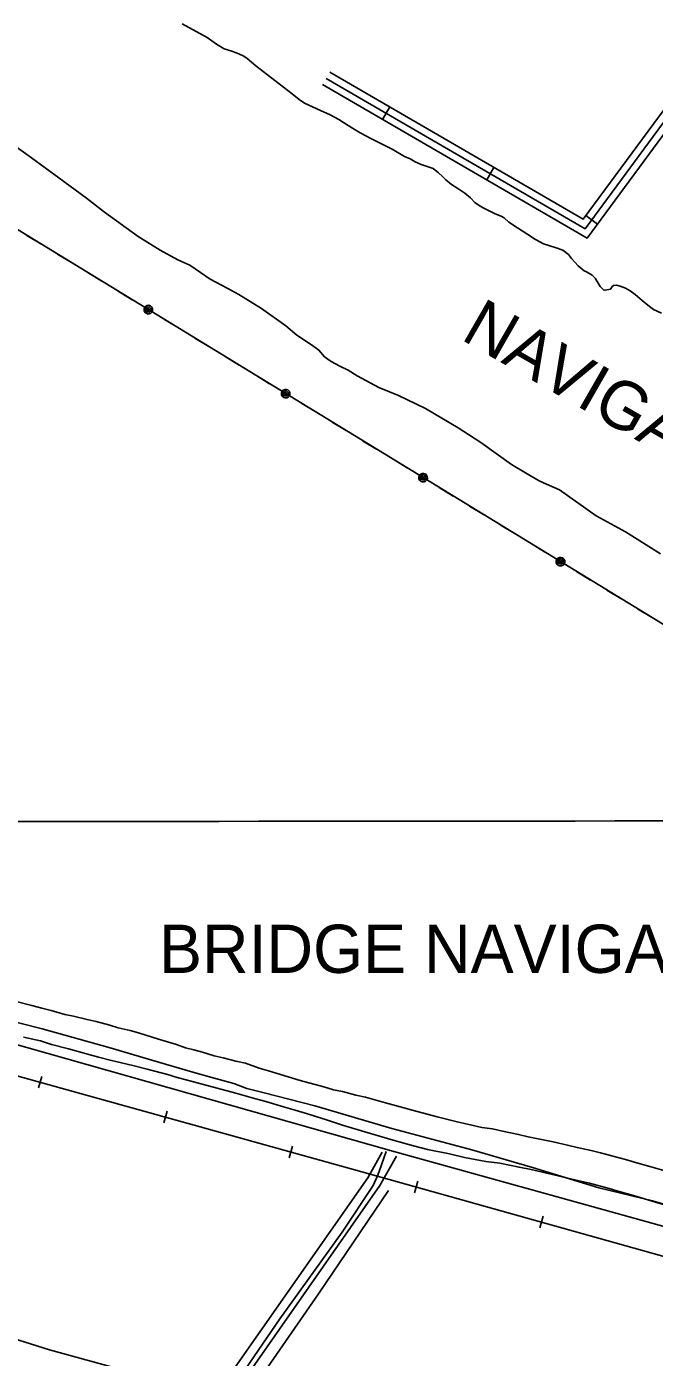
# Model space of a CAD drawing. Extents: x 3297716 to 3335574, y 688621 to 713991.
# Drawn here: x 3316135 to 3317438, y 701992 to 704751 of the extents above; entities that cross this region are included whole.
import ezdxf

# ---------------------------------------------------------------- set-up
doc = ezdxf.new("R2010")
doc.units = 0
for name, color, linetype in [('V-CHAN-NAID', 7, 'Continuous'), ('V-DTCH-CNTR', 7, 'Continuous'), ('V-GRID-MAJR', 7, 'Continuous'), ('V-RAIL-TRAK', 7, 'Continuous'), ('V-ROAD-CNTR', 7, 'Continuous'), ('V-SITE-VEGE', 7, 'Continuous'), ('V-TOPO-SHOR', 7, 'Continuous'), ('V-UTIL-LINE', 7, 'Continuous')]:
    doc.layers.add(name, color=color, linetype=linetype)

msp = doc.modelspace()

# ---------------------------------------------------------------- linework, layer by layer
at = {"layer": 'V-DTCH-CNTR'}
msp.add_lwpolyline([(3316881.38, 702418.968), (3316866.588, 702377.338), (3316862.926, 702368.591), (3316857.1550000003, 702354.812), (3316854.457, 702348.6680000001), (3316789.509, 702251.622), (3316660.223, 702071.838), (3316570.9080000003, 701940.61), (3316432.16, 701745.112), (3316314.39, 701579.689)], dxfattribs=at)
at = {"layer": 'V-GRID-MAJR'}
msp.add_spline([(3301843.772, 703091.794), (3307096.381, 703095.232), (3312348.989, 703099.434), (3317601.597, 703104.4), (3322854.204, 703110.13), (3328106.81, 703116.6240000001), (3333359.415, 703123.882), (3333359.416, 703123.882)], degree=3, dxfattribs=at)
at = {"layer": 'V-RAIL-TRAK'}
for points in [[(3316813.587335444, 702381.9172092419), (3312823.9523147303, 703490.687991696)], [(3316159.8896428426, 702550.6148718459), (3316166.583629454, 702574.7018236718)], [(3316420.03012256, 702478.3180164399), (3316426.724109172, 702502.404968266)], [(3316680.170602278, 702406.022161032), (3316686.86458889, 702430.1091128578)], [(3316813.587335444, 702381.9172092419), (3317920.9621206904, 702071.569829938)], [(3316946.9520687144, 702357.5222580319), (3316940.2050822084, 702333.450306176)], [(3317206.934548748, 702284.661403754), (3317200.187562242, 702260.5884519)]]:
    msp.add_lwpolyline(points, dxfattribs=at)
at = {"layer": 'V-ROAD-CNTR'}
for p, q in [((3316873.4712156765, 704558.5198560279), (3316888.52418557, 704584.470804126)), ((3317089.7247831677, 704433.0841069), (3317104.7767530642, 704459.0340549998)), ((3317319.3913238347, 704341.498290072), (3317295.2583721, 704359.3192544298))]:
    msp.add_line(p, q, dxfattribs=at)
for points in [[(3317496.550969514, 704581.3018104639), (3317496.18797024, 704580.8808113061), (3317495.813970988, 704580.4298122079), (3317495.450971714, 704579.9828131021), (3317495.140972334, 704579.5818139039), (3317494.8199729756, 704579.1498147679), (3317494.4709736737, 704578.664815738), (3317494.1369743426, 704578.1858166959), (3317493.799975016, 704577.6838176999), (3317297.8683668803, 704312.351348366), (3316748.990464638, 704630.7247116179)], [(3317481.533999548, 704586.3248004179), (3317293.7783750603, 704332.06430894), (3316756.516449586, 704643.699685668)], [(3317473.9930146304, 704601.0797709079), (3317473.2800160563, 704600.254772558), (3317472.612017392, 704599.4477741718), (3317471.9450187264, 704598.6247758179), (3317471.247020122, 704597.725777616), (3317470.5940214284, 704596.847779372), (3317469.987022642, 704596.0007810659), (3317469.3850238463, 704595.139782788), (3317469.2680240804, 704594.9657831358), (3317289.68838324, 704351.7772695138), (3316764.042434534, 704656.6746597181)], [(3315276.0114106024, 702869.2022346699), (3315798.592365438, 702729.6815137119), (3316891.956178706, 702420.191132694), (3317965.2050322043, 702122.736727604)], [(3316873.08421645, 702417.5651379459), (3316842.8152769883, 702364.4022442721), (3316548.86986488, 701943.927085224), (3315575.349811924, 700583.1438067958)], [(3316902.8591569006, 702409.2281546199), (3316868.19922622, 702348.352276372), (3316573.3638158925, 701926.6051198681), (3315599.749763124, 700565.687841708)]]:
    msp.add_lwpolyline(points, dxfattribs=at)
at = {"layer": 'V-SITE-VEGE'}
for points in [[(3316113.8370000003, 702729.832), (3316146.193, 702721.683), (3316166.936, 702715.973), (3316186.017, 702711.084)], [(3316186.017, 702711.084), (3316214.2260000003, 702702.921), (3316232.472, 702699.685), (3316260.679, 702692.351), (3316279.758, 702688.292), (3316307.965, 702680.956), (3316325.389, 702675.232), (3316350.279, 702669.54), (3316367.701, 702664.644), (3316395.918, 702655.653), (3316415.829, 702649.937), (3316446.531, 702640.957), (3316464.795, 702633.578), (3316482.215, 702629.51)], [(3317465.6240000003, 702306.479), (3317425.796, 702317.907), (3317399.242, 702326.079), (3317359.414, 702337.506), (3317343.649, 702342.409), (3317302.9960000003, 702353.004), (3317278.111, 702358.6950000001), (3317240.782, 702367.649), (3317181.883, 702381.479), (3317157.002, 702386.341), (3317117.1890000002, 702394.455), (3317088.167, 702398.471), (3317043.383, 702406.563), (3317012.69, 702413.887), (3316967.073, 702422.802), (3316938.032, 702430.963), (3316895.721, 702442.378), (3316836.808, 702459.524), (3316790.341, 702473.408), (3316759.633, 702484.047), (3316718.14, 702497.123), (3316692.42, 702504.47), (3316668.356, 702511.824), (3316631.848, 702522.437), (3316607.786, 702528.96), (3316569.62, 702539.566), (3316442.68, 702573.817), (3316430.233, 702577.905), (3316385.435, 702589.31), (3316355.565, 702597.4670000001), (3316311.602, 702607.22), (3316284.223, 702614.558), (3316246.8850000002, 702625.166), (3316221.9960000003, 702631.687), (3316187.153, 702640.6510000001), (3316163.917, 702648.008), (3316129.076, 702656.145)], [(3316482.215, 702629.51), (3316500.469, 702624.62), (3316524.531, 702617.265), (3316542.7800000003, 702613.2000000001), (3316569.3310000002, 702605.86), (3316589.235, 702601.805), (3316617.455, 702591.983), (3316637.367, 702586.269), (3316702.924, 702565.84), (3316751.873, 702552.794), (3316771.788, 702547.08), (3316790.865, 702543.019), (3316818.245, 702535.681), (3316838.149, 702531.6240000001), (3316867.19, 702523.465), (3316887.103, 702517.753), (3316917.8000000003, 702509.6), (3316937.715, 702503.886), (3316986.664, 702490.84), (3317011.553, 702484.319), (3317028.144, 702480.25), (3317058.833, 702473.754), (3317079.574, 702468.871), (3317101.96, 702465.656), (3317122.7, 702460.774), (3317155.876, 702454.29), (3317175.787, 702449.403), (3317227.2120000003, 702438.856), (3317257.072, 702432.358), (3317276.982, 702427.471), (3317306.015, 702420.971), (3317325.923, 702416.084), (3317356.6210000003, 702407.931), (3317377.363, 702402.219), (3317408.065, 702393.241), (3317427.975, 702387.527), (3317457.018, 702379.368)]]:
    msp.add_lwpolyline(points, dxfattribs=at)
at = {"layer": 'V-TOPO-SHOR'}
for points in [[(3317377.361, 704208.8640000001), (3317366.441, 704212.9010000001), (3317358.937, 704214.91), (3317352.81, 704214.199), (3317350.094, 704212.143), (3317346.713, 704206.677), (3317335.139, 704204.578), (3317331.732, 704205.2440000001), (3317324.887, 704212.024), (3317314.5840000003, 704229.691), (3317308.423, 704235.794), (3317296.811, 704242.552), (3317292.0330000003, 704244.573), (3317279.721, 704254.735), (3317272.19, 704262.8740000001), (3317265.342, 704270.337), (3317259.171, 704278.484), (3317247.548, 704287.286), (3317231.8510000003, 704293.344), (3317207.289, 704300.723), (3317190.897, 704309.503), (3317175.176, 704320.331), (3317153.312, 704333.854), (3317135.545, 704345.353), (3317125.963, 704354.846), (3317119.815, 704358.223), (3317107.531, 704362.935), (3317094.557, 704369.006), (3317082.265, 704375.08), (3317074.069, 704379.811), (3317065.18, 704386.582), (3317056.278, 704396.078), (3317043.971, 704405.558), (3317029.619, 704415.03), (3317016.632, 704423.827), (3317005.008, 704433.309), (3316998.161, 704440.09), (3316989.953, 704447.547), (3316978.327, 704457.029), (3316953.761, 704465.09), (3316941.473, 704470.482), (3316931.225, 704476.567), (3316918.937, 704481.959), (3316893.66, 704496.83), (3316867.026, 704510.33), (3316849.272, 704519.104), (3316827.416, 704530.583), (3316811.017, 704540.726), (3316802.137, 704546.135), (3316783.003, 704558.308), (3316765.244, 704567.764), (3316744.762, 704577.205), (3316728.376, 704584.623), (3316711.99, 704592.041), (3316700.372, 704600.161), (3316686.009, 704611.677), (3316650.454, 704639.442), (3316610.795, 704669.916), (3316593.012, 704684.8200000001), (3316586.178, 704689.557), (3316575.254, 704694.275), (3316560.7460000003, 704699.944), (3316545.228, 704705.035), (3316528.832, 704714.497), (3316509.6890000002, 704728.714), (3316457.7800000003, 704756.405)], [(3316075.281, 704528.426), (3316145.686, 704479.022), (3316202.4250000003, 704437.728), (3316259.853, 704395.0750000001), (3316296.781, 704365.954), (3316366.507, 704315.8640000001), (3316412.286, 704287.465), (3316449.17, 704267.198), (3316473.7460000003, 704256.4130000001), (3316496.299, 704241.53), (3316516.1240000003, 704227.3150000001), (3316553.006, 704207.73), (3316575.544, 704195.573), (3316622.6890000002, 704166.4990000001), (3316673.273, 704130.627), (3316695.848, 704110.974), (3316725.917, 704091.358), (3316741.637, 704080.531), (3316753.286, 704066.279), (3316766.955, 704056.804), (3316784.713, 704047.349), (3316802.467, 704038.5750000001), (3316820.915, 704027.08), (3316865.9960000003, 704002.764), (3316906.952, 703985.925), (3316962.944, 703958.935), (3317030.577, 703919.056), (3317077.728, 703888.617), (3317141.3000000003, 703843.27), (3317173.413, 703823.662), (3317198.687, 703809.474), (3317213.711, 703802.05), (3317241.015, 703790.595), (3317316.894, 703736.448), (3317377.683, 703703.348), (3317450.112, 703658.0430000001)], [(3317452.5470000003, 704156.757), (3317435.477, 704164.851), (3317423.853, 704173.655), (3317412.228, 704183.137), (3317397.861, 704195.333), (3317386.9250000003, 704203.458), (3317377.361, 704208.8640000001)], [(3317579.0810000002, 702273.687), (3317433.765, 702316.609), (3317322.591, 702343.339), (3317184.773, 702385.616), (3317058.563, 702422.496), (3316892.802, 702466.684), (3316733.163, 702513.628), (3316628.119, 702540.387), (3316591.965, 702549.757), (3316565.349, 702559.85), (3316519.644, 702572.582), (3316480.079, 702583.297), (3316407.08, 702604.756), (3316308.839, 702633.5920000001), (3316167.628, 702673.127), (3315995.059, 702716.604)], [(3316886.208, 702338.309), (3316740.701, 702123.853), (3316579.178, 701890.557), (3316557.651, 701859.462), (3316359.89, 701587.631)], [(3316498.9250000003, 701917.455), (3316321.109, 701969.7660000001), (3316182.892, 702008.002), (3316068.017, 702043.756), (3316008.967, 702059.681), (3315946.663, 702078.832), (3315856.461, 702104.979), (3315730.576, 702138.738)]]:
    msp.add_lwpolyline(points, dxfattribs=at)
at = {"layer": 'V-UTIL-LINE'}
for points in [[(3317938.122, 703216.75), (3315958.484, 704426.591), (3315747.497, 704526.05)], [(3316165.034, 704300.362), (3316136.023, 704318.0920000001)], [(3316228.176, 704261.773), (3316199.165, 704279.503)], [(3316291.3170000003, 704223.185), (3316262.306, 704240.915)], [(3316354.4590000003, 704184.596), (3316325.448, 704202.326)], [(3316387.735, 704164.258), (3316387.898, 704161.385), (3316389.725, 704162.826), (3316389.5, 704165.562), (3316386.848, 704166.8030000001), (3316384.941, 704163.991), (3316385.929, 704159.409), (3316390.166, 704158.903), (3316393.715, 704162.228), (3316392.864, 704166.7270000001), (3316389.646, 704169.83), (3316384.8710000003, 704169.149), (3316381.73, 704164.627), (3316383.042, 704156.578), (3316386.3370000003, 704155.367), (3316389.846, 704155.509), (3316393.034, 704156.983), (3316395.414, 704159.564), (3316396.626, 704162.86), (3316396.484, 704166.3690000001), (3316395.0100000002, 704169.557), (3316392.428, 704171.937), (3316389.132, 704173.148), (3316385.623, 704173.006), (3316382.436, 704171.532), (3316380.055, 704168.951), (3316378.844, 704165.655), (3316378.986, 704162.1460000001), (3316380.46, 704158.959), (3316383.042, 704156.578)], [(3316450.025, 704126.192), (3316421.014, 704143.922)], [(3316513.167, 704087.603), (3316484.156, 704105.333)], [(3316576.308, 704049.015), (3316547.2970000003, 704066.745)], [(3316639.45, 704010.426), (3316610.4390000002, 704028.156)], [(3316672.7260000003, 703990.087), (3316672.889, 703987.215), (3316674.716, 703988.655), (3316674.492, 703991.392), (3316671.84, 703992.633), (3316669.932, 703989.821), (3316670.921, 703985.238), (3316675.1580000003, 703984.733), (3316678.7060000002, 703988.058), (3316677.856, 703992.557), (3316674.6380000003, 703995.66), (3316669.862, 703994.978), (3316666.721, 703990.457), (3316668.0330000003, 703982.408), (3316671.329, 703981.196), (3316674.838, 703981.338), (3316678.025, 703982.813), (3316680.406, 703985.394), (3316681.617, 703988.6900000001), (3316681.475, 703992.199), (3316680.001, 703995.386), (3316677.419, 703997.767), (3316674.1240000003, 703998.978), (3316670.615, 703998.836), (3316667.427, 703997.362), (3316665.0470000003, 703994.78), (3316663.835, 703991.485), (3316663.977, 703987.976), (3316665.451, 703984.7880000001), (3316668.0330000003, 703982.408)], [(3316735.0160000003, 703952.022), (3316706.005, 703969.752)], [(3316798.1580000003, 703913.433), (3316769.147, 703931.1630000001)], [(3316861.299, 703874.845), (3316832.288, 703892.5750000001)], [(3316924.441, 703836.256), (3316895.43, 703853.986)], [(3316957.717, 703815.917), (3316957.88, 703813.044), (3316959.708, 703814.485), (3316959.483, 703817.2220000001), (3316956.8310000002, 703818.463), (3316954.924, 703815.6510000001), (3316955.912, 703811.068), (3316960.149, 703810.562), (3316963.698, 703813.888), (3316962.847, 703818.386), (3316959.629, 703821.49), (3316954.8540000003, 703820.808), (3316951.7120000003, 703816.287), (3316953.024, 703808.238), (3316956.3200000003, 703807.0260000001), (3316959.829, 703807.1680000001), (3316963.0160000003, 703808.642), (3316965.397, 703811.224), (3316966.608, 703814.52), (3316966.466, 703818.029), (3316964.992, 703821.216), (3316962.411, 703823.596), (3316959.115, 703824.808), (3316955.606, 703824.666), (3316952.418, 703823.192), (3316950.038, 703820.61), (3316948.827, 703817.314), (3316948.969, 703813.805), (3316950.443, 703810.618), (3316953.024, 703808.238)], [(3317020.007, 703777.8520000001), (3316990.9960000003, 703795.582)], [(3317083.149, 703739.263), (3317054.1380000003, 703756.993)], [(3317146.29, 703700.675), (3317117.279, 703718.405)], [(3317209.432, 703662.086), (3317180.421, 703679.816)], [(3317242.7090000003, 703641.747), (3317242.872, 703638.8740000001), (3317244.699, 703640.3150000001), (3317244.474, 703643.051), (3317241.822, 703644.292), (3317239.915, 703641.48), (3317240.903, 703636.898), (3317245.14, 703636.392), (3317248.6890000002, 703639.7170000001), (3317247.838, 703644.216), (3317244.62, 703647.3200000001), (3317239.845, 703646.638), (3317236.703, 703642.116), (3317238.0160000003, 703634.067), (3317241.311, 703632.856), (3317244.8200000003, 703632.998), (3317248.008, 703634.4720000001), (3317250.3880000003, 703637.0530000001), (3317251.6, 703640.349), (3317251.458, 703643.858), (3317249.983, 703647.046), (3317247.4020000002, 703649.426), (3317244.106, 703650.638), (3317240.597, 703650.495), (3317237.41, 703649.0210000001), (3317235.029, 703646.4400000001), (3317233.818, 703643.144), (3317233.96, 703639.635), (3317235.434, 703636.448), (3317238.0160000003, 703634.067)], [(3317304.998, 703603.681), (3317275.987, 703621.411)], [(3317368.14, 703565.0920000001), (3317339.129, 703582.822)], [(3317431.281, 703526.504), (3317402.27, 703544.234)]]:
    msp.add_lwpolyline(points, dxfattribs=at)

# ---------------------------------------------------------------- texts
at = {"layer": 'V-CHAN-NAID'}
msp.add_text('NAVIGATIONAL LIGHT (64.2)', height=100.00000200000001, rotation=330.1674658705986, dxfattribs=at).set_placement((3317033.49568825, 704103.7739185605))
msp.add_text('BRIDGE NAVIGATIONAL LIGHT (64.3)', height=100.00000200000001, dxfattribs=at).set_placement((3316409.9420986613, 702789.1185438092))

doc.saveas('drawing.dxf')
